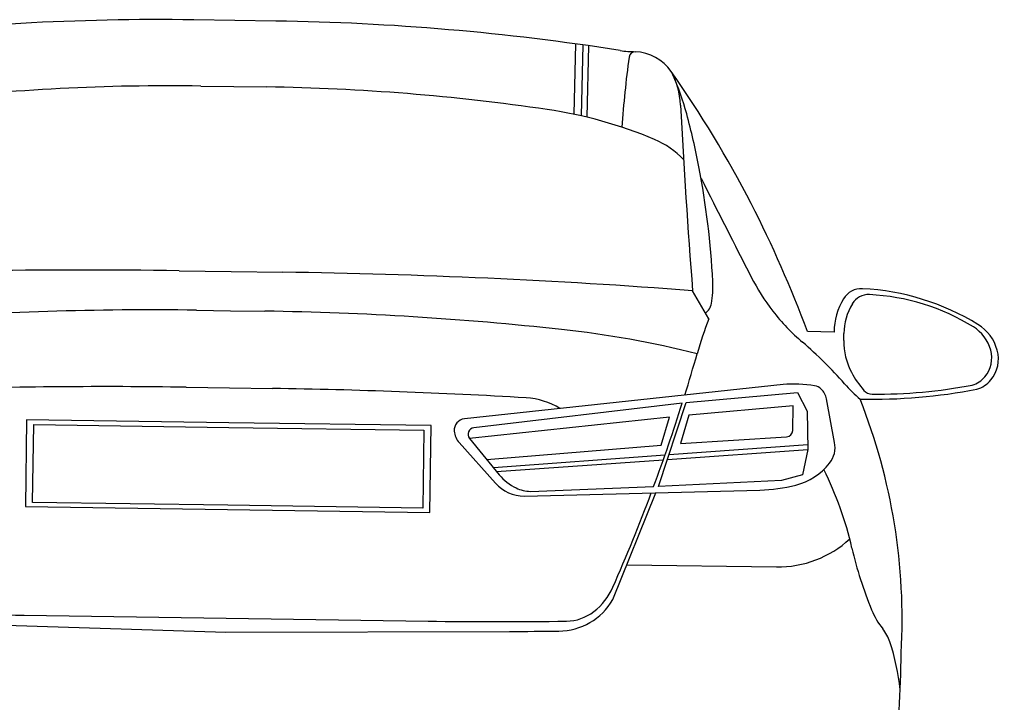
# Model space of a CAD drawing. Extents: x 10133 to 2270741, y 5363 to 1733450.
# Drawn here: x 33462.4 to 33550.1, y 9337 to 9398.2 of the extents above; entities that cross this region are included whole.
import ezdxf

# ---------------------------------------------------------------- set-up
doc = ezdxf.new("R2010")
doc.units = 0
doc.layers.add('StdDetailLabel', color=7, linetype='Continuous')

msp = doc.modelspace()

# ---------------------------------------------------------------- linework, layer by layer
at = {"layer": 'StdDetailLabel'}
for p, q in [((33512.044, 9389.689), (33512.204, 9395.992)), ((33512.69, 9389.547), (33512.849, 9395.902)), ((33513.197, 9389.427), (33513.354, 9395.83)), ((33524.112, 9371.361), (33522.651, 9373.895)), ((33535.327, 9370.191), (33532.951, 9370.226)), ((33536.192, 9369.434), (33536.201, 9370.052)), ((33530.753, 9365.499), (33502.216, 9362.423)), ((33521.73, 9363.83), (33503.05, 9361.617)), ((33535.372, 9360.296), (33534.649, 9364.205)), ((33462.984, 9362.338), (33462.871, 9354.561)), ((33481.107, 9362.074), (33462.984, 9362.338)), ((33463.518, 9354.936), (33463.619, 9361.901)), ((33463.619, 9361.901), (33481.101, 9361.647)), ((33499.231, 9361.811), (33481.107, 9362.074)), ((33499.117, 9354.034), (33499.231, 9361.811)), ((33481.101, 9361.647), (33498.583, 9361.393)), ((33498.583, 9361.393), (33498.482, 9354.428)), ((33501.734, 9360.293), (33504.987, 9356.661)), ((33502.665, 9360.662), (33505.327, 9357.414)), ((33520.541, 9359.21), (33532.974, 9360.119)), ((33521.579, 9360.198), (33531.077, 9360.81)), ((33504.799, 9358.059), (33520.182, 9359.183)), ((33520.4, 9358.782), (33532.984, 9359.664)), ((33505.086, 9357.709), (33520.032, 9358.756)), ((33507.581, 9355.502), (33528.678, 9356.042)), ((33508.118, 9355.921), (33519.161, 9356.35)), ((33515.493, 9346.229), (33519.364, 9355.804)), ((33481, 9354.682), (33463.518, 9354.936)), ((33462.871, 9354.561), (33480.994, 9354.297)), ((33480.994, 9354.297), (33499.117, 9354.034)), ((33498.482, 9354.428), (33481, 9354.682)), ((33516.755, 9349.35), (33530.173, 9349.155))]:
    msp.add_line(p, q, dxfattribs=at)
for points in [[(33485.312, 9398.044), (33481.631, 9398.098), (33477.951, 9398.151)], [(33478.595, 9392.224), (33481.545, 9392.181), (33484.496, 9392.138)], [(33476.658, 9375.683), (33481.304, 9375.615), (33485.95, 9375.548)], [(33478.193, 9372.149), (33481.253, 9372.105), (33484.314, 9372.06)], [(33477.289, 9365.248), (33481.153, 9365.192), (33485.017, 9365.136)], [(33519.6, 9356.367), (33522.086, 9363.872), (33532.047, 9364.787), (33532.905, 9363.092), (33532.984, 9359.664), (33532.49, 9357.405), (33530.602, 9356.898), (33519.6, 9356.367)], [(33531.626, 9361.387), (33531.658, 9363.589), (33522.317, 9362.749), (33521.579, 9360.198)], [(33504.222, 9358.763), (33519.839, 9360.054), (33520.588, 9362.565), (33502.665, 9360.662)], [(33462.76, 9344.828), (33480.853, 9344.565), (33498.946, 9344.302)], [(33455.434, 9344.119), (33480.834, 9343.308), (33506.248, 9343.38)]]:
    msp.add_lwpolyline(points, dxfattribs=at)
for centre, radius, start, end in [((33474.765, 9179.147), 219.027, 89.16658, 97.27341), ((33482.126, 9179.04), 219.027, 81.05976, 89.16658), ((33517.532, 9404.102), 8.802, 261.05976, 269.88623), ((33517.518, 9394.736), 0.563, 90.33924, 172.24603), ((33517.295, 9391.083), 4.222, 35.44627, 87.02562), ((33614.361, 9381.549), 98.3, 172.24603, 175.92452), ((33514.392, 9390.154), 7.187, 2.95404, 28.03669), ((33434.637, 9333.287), 105.082, 27.43193, 34.98126), ((33498.972, 9383.524), 23.968, 14.99959, 23.84788), ((33475.797, 9199.854), 192.391, 89.16658, 96.68089), ((33481.697, 9199.768), 192.391, 81.65227, 89.16658), ((33503.903, 9351.1), 39.438, 67.09768, 81.65227), ((34140.1, 9422.442), 619.354, 182.954042, 184.495668), ((33455.595, 9371.901), 68.876, 10.95102, 14.99959), ((33516.25, 9380.326), 7.711, 43.53006, 67.09768), ((33451.831, 9371.173), 72.709, 2.79529, 10.95102), ((35085.746, 10171.312), 1749.516, 206.74555, 207.071218), ((33426.737, 9330.341), 113.456, 20.58181, 26.91455), ((33467.885, 8772.543), 603.204, 89.166584, 92.65674), ((33477.177, 8772.408), 603.204, 85.676429, 89.166584), ((33545.084, 9383.892), 19.294, 207.07122, 217.79059), ((33515.282, 9374.271), 9.183, 350.39595, 2.79529), ((33537.78, 9372.204), 1.873, 87.10028, 149.09571), ((33538.408, 9371.863), 1.686, 87.10028, 149.09571), ((33536.769, 9352.257), 21.845, 58.3847, 87.10028), ((33537.499, 9353.911), 19.661, 58.3847, 87.10028), ((33523.06, 9372.955), 1.294, 305.07704, 350.39595), ((33541.287, 9370.105), 5.96, 149.09571, 179.16658), ((33541.565, 9369.974), 5.364, 149.09571, 179.16658), ((33474.077, 9089.236), 282.943, 89.16658, 94.56319), ((33480.199, 9089.147), 282.943, 83.76998, 89.16658), ((33544.692, 9383.588), 18.798, 217.79059, 229.56247), ((33556.477, 9358.693), 34.756, 158.62418, 164.04893), ((33545.956, 9367.65), 3.527, 15.29453, 58.3847), ((33546.166, 9367.523), 3.919, 15.29453, 58.3847), ((33501.084, 9280.471), 90.482, 75.94411, 83.76998), ((33509.308, 9342.067), 35.756, 41.07317, 49.56247), ((33542.064, 9369.349), 5.873, 179.16658, 208.08009), ((33366.186, 9413.083), 163.156, 342.6951, 344.04893), ((33546.808, 9367.883), 2.644, 320.17198, 15.29453), ((33547.112, 9367.781), 2.938, 320.17198, 15.29453), ((33544.573, 9370.688), 8.717, 208.08009, 221.02976), ((33547.014, 9367.711), 2.376, 287.04725, 320.17198), ((33531.623, 9352.742), 12.787, 81.17305, 93.90001), ((33533.431, 9364.29), 1.098, 46.76415, 81.91523), ((33546.503, 9374.483), 13.583, 221.07317, 229.3835), ((33539.1, 9410.721), 46.094, 269.53798, 280.76645), ((33547.341, 9367.59), 2.64, 287.04725, 320.17198), ((33469.913, 8858.191), 507.111, 89.16658, 91.73533), ((33477.64, 8858.079), 507.111, 86.59784, 89.16658), ((33532.994, 9363.898), 1.683, 10.48385, 45.06774), ((33538.548, 9415.38), 51.215, 269.00679, 280.76645), ((33538.736, 9365.608), 0.979, 221.02976, 269.53798), ((33507.347, 9357.774), 6.534, 58.49146, 86.59784), ((33366.186, 9413.083), 163.156, 339.65212, 342.4298), ((33487.823, 9344.438), 53.603, 356.82012, 21.60193), ((33502.326, 9361.395), 1.034, 96.15245, 184.70395), ((33503.027, 9361.452), 1.736, 184.70395, 221.88053), ((33503.119, 9361.034), 0.587, 96.75525, 219.33821), ((33531.039, 9361.396), 0.587, 273.68309, 359.16658), ((33533.134, 9359.856), 2.281, 321.90666, 11.1259), ((33530.547, 9361.884), 5.568, 284.07654, 321.90666), ((33508.768, 9360.234), 4.449, 219.33821, 244.25509), ((33506.344, 9343.841), 31.376, 12.89824, 26.5632), ((33507.582, 9358.986), 3.484, 221.85108, 269.98203), ((33508.174, 9359.001), 3.08, 244.25509, 268.96762), ((33366.186, 9413.083), 163.156, 336.23678, 339.44346), ((33528.298, 9370.852), 14.815, 271.46785, 284.07654), ((33530.311, 9358.636), 9.482, 269.16658, 312.62002), ((33571.35, 9358.727), 35.312, 192.89824, 202.32772), ((33510.372, 9349.599), 5.613, 307.65944, 336.23678), ((33510.614, 9349.029), 5.625, 270.46161, 330.14437), ((33469.114, 9781.612), 436.831, 267.54095, 269.16658), ((33511.282, 9348.42), 4.123, 270.79222, 307.65944), ((33545.05, 9347.925), 6.88, 202.32772, 218.77), ((33505.299, 9781.086), 436.831, 269.16658, 270.79222), ((33503.884, 10184.32), 840.944, 270.161058, 270.461613), ((33536.722, 9341.237), 3.801, 18.39816, 38.77), ((33521.358, 9336.127), 19.992, 5.89399, 18.39816), ((33337.973, 9345.866), 203.418, 355.84995, 358.76023)]:
    msp.add_arc(centre, radius, start, end, dxfattribs=at)

doc.saveas('drawing.dxf')
